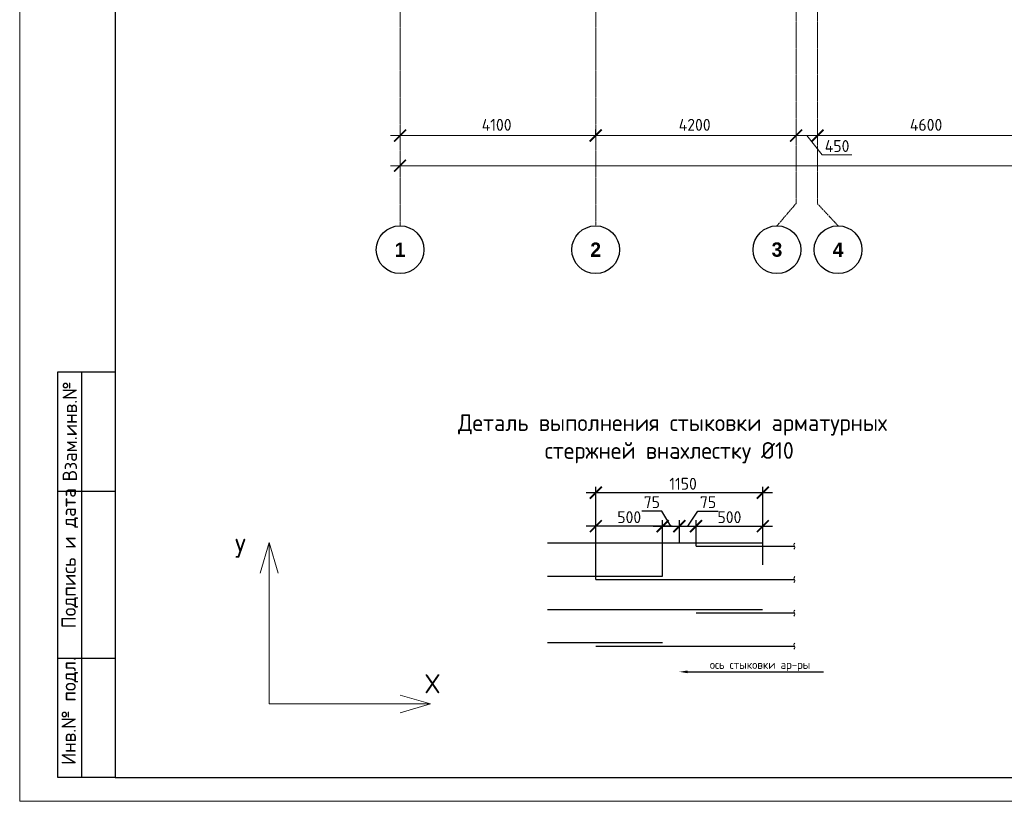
# Model space of a CAD drawing. Header units: millimetres. Extents: x -5898314 to 1055204, y -720802 to 1562611.
# Tile 262 of 362: x -104887 to -84251, y -62290 to -45914. Entities that reach past the tile are written whole.
import ezdxf
from ezdxf import colors
from ezdxf.entities.mleader import LeaderData, LeaderLine
from ezdxf.enums import TextEntityAlignment as Align
from ezdxf.math import Vec2, Vec3

# ---------------------------------------------------------------- set-up
doc = ezdxf.new("R2010")
doc.units = ezdxf.units.MM
for name, pattern in [('______5', [1100, 800, -100, 100, -100]), ('CENTER2', [28.575, 19.05, -3.175, 3.175, -3.175]), ('осевая', [50.8, 31.75, -6.35, 6.35, -6.35])]:
    doc.linetypes.add(name, pattern=pattern)
for name, color, linetype, lineweight in [('0.20 __', 4, 'Continuous', 20), ('Арматура', 152, 'Continuous', 40), ('Выноски', 20, 'Continuous', 20), ('Осевая', 10, 'CENTER2', 20), ('Оси', 40, '______5', 18), ('подоснова', 151, 'Continuous', 5), ('Размерная линия_ общее', 7, 'Continuous', 25), ('РАЗМЕРЫ', 1, 'Continuous', 9), ('Текст', 7, 'Continuous', 25), ('ТОНКИЕ', 7, 'Continuous', 9), ('Узлы', 7, 'Continuous', 0)]:
    doc.layers.add(name, color=color, linetype=linetype, lineweight=lineweight)
doc.layers.add('ТОЛСТЫЕ_ОСНОВНЫЕ', color=6, linetype='Continuous')
doc.styles.add('Century Gothic', font='GOTHIC.TTF')
doc.styles.add('GOST-2.304_Type-B', font='GOST_Common.ttf')
doc.styles.add('style1', font='GOST_Common.ttf', dxfattribs={"height": 500})
doc.styles.add('Украинский', font='isocpeur.ttf', dxfattribs={"oblique": 12})
doc.dimstyles.new('5х', dxfattribs={"dimscale": 100, "dimtxt": 2.5, "dimasz": 2.5, "dimexe": 1.25, "dimexo": 0, "dimtad": 1, "dimdec": 0, "dimlfac": 0.2, "dimtxsty": 'GOST-2.304_Type-B', "dimblk": 'ARCHTICK', "dimcen": 2.5, "dimdle": 2, "dimadec": 0, "dimazin": 2, "dimtfac": 0.75, "dimtdec": 0, "dimtmove": 1, "dimatfit": 3, "dimfxl": 1, "dimtolj": 1, "dimarcsym": 1})
doc.dimstyles.new('СПДС', dxfattribs={"dimscale": 100, "dimtxt": 2.5, "dimasz": 2, "dimexe": 1.25, "dimexo": 0, "dimtad": 1, "dimdec": 0, "dimrnd": 5, "dimtxsty": 'GOST-2.304_Type-B', "dimblk": 'ARCHTICK', "dimcen": 2.5, "dimdle": 2, "dimclrd": 1, "dimclre": 1, "dimclrt": 1, "dimadec": 0, "dimazin": 2, "dimtfac": 0.75, "dimtdec": 0, "dimtmove": 1, "dimatfit": 3, "dimfxl": 1, "dimtfillclr": 256, "dimtolj": 1, "dimarcsym": 1})

# ---------------------------------------------------------------- blocks, each defined once
blk = doc.blocks.new('*U1581')
at = {"layer": 'ТОЛСТЫЕ_ОСНОВНЫЕ'}
for p, q in [((8, 5), (8, 90)), ((8, 90), (20, 90)), ((13, 5), (13, 90)), ((8, 65), (20, 65)), ((8, 30), (20, 30)), ((20, 5), (8, 5))]:
    blk.add_line(p, q, dxfattribs=at)
at = {"layer": 'ТОЛСТЫЕ_ОСНОВНЫЕ', "color": 6}
blk.add_lwpolyline([(20, 5), (886, 5), (886, 415), (20, 415)], close=True, dxfattribs=at)
at = {"layer": 'ТОНКИЕ'}
blk.add_lwpolyline([(0, 0), (891, 0), (891, 420), (0, 420)], close=True, dxfattribs=at)
at = {"layer": 'Текст', "style": 'style1'}
for s, p in [('Взам.инв.№', (10.5, 77.5)), ('Подпись и дата', (10.5, 50.93)), ('Инв.№ подл.', (10.5, 18.93))]:
    blk.add_text(s, height=3, rotation=90, dxfattribs=at).set_placement(p, align=Align.MIDDLE)
blk = doc.blocks.new('_ArchTick')
at = {"color": 0, "linetype": 'ByBlock', "const_width": 0.15}
blk.add_lwpolyline([(-0.5, -0.5), (0.5, 0.5)], dxfattribs=at)
blk = doc.blocks.new('*D600')
at = {"layer": 'DEFPOINTS', "color": 0, "linetype": 'Continuous', "lineweight": 0, "transparency": 16777216}
for p in [(-92812, -56525), (-92812, -56875), (-91412, -57575)]:
    blk.add_point(p, dxfattribs=at)
at = {"layer": 'РАЗМЕРЫ', "color": 0, "linetype": 'Continuous', "lineweight": -2, "transparency": 16777216}
for p, q in [((-91212, -56525), (-93012, -56525)), ((-92812, -56875), (-92812, -56400)), ((-91412, -57575), (-91412, -56400))]:
    blk.add_line(p, q, dxfattribs=at)
at = {"layer": 'РАЗМЕРЫ', "color": 0, "linetype": 'Continuous', "lineweight": -2, "transparency": 16777216, "xscale": 250, "yscale": 250, "zscale": 250, "rotation": 180}
blk.add_blockref('_ArchTick', (-92812, -56525), dxfattribs=at)
at = {"layer": 'РАЗМЕРЫ', "color": 0, "linetype": 'Continuous', "lineweight": -2, "transparency": 16777216, "xscale": 250, "yscale": 250, "zscale": 250}
blk.add_blockref('_ArchTick', (-91412, -56525), dxfattribs=at)
at = {"layer": 'РАЗМЕРЫ', "color": 0, "linetype": 'Continuous', "lineweight": 0, "transparency": 16777216, "insert": (-92112, -56337), "char_height": 250, "attachment_point": 5, "style": 'GOST-2.304_Type-B'}
blk.add_mtext('\\A1;500', dxfattribs=at)
blk = doc.blocks.new('*D601')
at = {"layer": 'DEFPOINTS', "color": 0, "linetype": 'Continuous', "lineweight": 0, "transparency": 16777216}
for p in [(-89312, -56525), (-90712, -56945), (-89312, -56875)]:
    blk.add_point(p, dxfattribs=at)
at = {"layer": 'РАЗМЕРЫ', "color": 0, "linetype": 'Continuous', "lineweight": -2, "transparency": 16777216}
for p, q in [((-90912, -56525), (-89112, -56525)), ((-90712, -56945), (-90712, -56400)), ((-89312, -56875), (-89312, -56400))]:
    blk.add_line(p, q, dxfattribs=at)
at = {"layer": 'РАЗМЕРЫ', "color": 0, "linetype": 'Continuous', "lineweight": -2, "transparency": 16777216, "xscale": 250, "yscale": 250, "zscale": 250, "rotation": 180}
blk.add_blockref('_ArchTick', (-90712, -56525), dxfattribs=at)
at = {"layer": 'РАЗМЕРЫ', "color": 0, "linetype": 'Continuous', "lineweight": -2, "transparency": 16777216, "xscale": 250, "yscale": 250, "zscale": 250}
blk.add_blockref('_ArchTick', (-89312, -56525), dxfattribs=at)
at = {"layer": 'РАЗМЕРЫ', "color": 0, "linetype": 'Continuous', "lineweight": 0, "transparency": 16777216, "insert": (-90012, -56337), "char_height": 250, "attachment_point": 5, "style": 'GOST-2.304_Type-B'}
blk.add_mtext('\\A1;500', dxfattribs=at)
blk = doc.blocks.new('*D602')
at = {"layer": 'DEFPOINTS', "color": 0, "linetype": 'Continuous', "lineweight": 0, "transparency": 16777216}
for p in [(-92812, -55825), (-89312, -57332), (-92812, -57645)]:
    blk.add_point(p, dxfattribs=at)
at = {"layer": 'РАЗМЕРЫ', "color": 0, "linetype": 'Continuous', "lineweight": -2, "transparency": 16777216}
for p, q in [((-92812, -57645), (-92812, -55700)), ((-89312, -57332), (-89312, -55700)), ((-89112, -55825), (-93012, -55825))]:
    blk.add_line(p, q, dxfattribs=at)
at = {"layer": 'РАЗМЕРЫ', "color": 0, "linetype": 'Continuous', "lineweight": -2, "transparency": 16777216, "xscale": 250, "yscale": 250, "zscale": 250, "rotation": 180}
blk.add_blockref('_ArchTick', (-92812, -55825), dxfattribs=at)
at = {"layer": 'РАЗМЕРЫ', "color": 0, "linetype": 'Continuous', "lineweight": -2, "transparency": 16777216, "xscale": 250, "yscale": 250, "zscale": 250}
blk.add_blockref('_ArchTick', (-89312, -55825), dxfattribs=at)
at = {"layer": 'РАЗМЕРЫ', "color": 0, "linetype": 'Continuous', "lineweight": 0, "transparency": 16777216, "insert": (-90983, -55637), "char_height": 250, "attachment_point": 5, "style": 'GOST-2.304_Type-B'}
blk.add_mtext('\\A1;1150', dxfattribs=at)
blk = doc.blocks.new('*D603')
at = {"layer": 'DEFPOINTS', "color": 0, "linetype": 'Continuous', "lineweight": 0, "transparency": 16777216}
for p in [(-91062, -56525), (-91412, -56933), (-91062, -56875)]:
    blk.add_point(p, dxfattribs=at)
at = {"layer": 'РАЗМЕРЫ', "color": 0, "linetype": 'Continuous', "lineweight": -2, "transparency": 16777216}
for p, q in [((-91426, -56210), (-91850, -56210)), ((-91237, -56525), (-91426, -56210)), ((-91612, -56525), (-90862, -56525)), ((-91412, -56933), (-91412, -56400)), ((-91062, -56875), (-91062, -56400))]:
    blk.add_line(p, q, dxfattribs=at)
at = {"layer": 'РАЗМЕРЫ', "color": 0, "linetype": 'Continuous', "lineweight": -2, "transparency": 16777216, "xscale": 250, "yscale": 250, "zscale": 250, "rotation": 180}
blk.add_blockref('_ArchTick', (-91412, -56525), dxfattribs=at)
at = {"layer": 'РАЗМЕРЫ', "color": 0, "linetype": 'Continuous', "lineweight": -2, "transparency": 16777216, "xscale": 250, "yscale": 250, "zscale": 250}
blk.add_blockref('_ArchTick', (-91062, -56525), dxfattribs=at)
at = {"layer": 'РАЗМЕРЫ', "color": 0, "linetype": 'Continuous', "lineweight": 0, "transparency": 16777216, "insert": (-91638, -56022), "char_height": 250, "attachment_point": 5, "style": 'GOST-2.304_Type-B'}
blk.add_mtext('\\A1;75', dxfattribs=at)
blk = doc.blocks.new('*D604')
at = {"layer": 'DEFPOINTS', "color": 0, "linetype": 'Continuous', "lineweight": 0, "transparency": 16777216}
for p in [(-90712, -56525), (-91062, -56875), (-90712, -56933)]:
    blk.add_point(p, dxfattribs=at)
at = {"layer": 'РАЗМЕРЫ', "color": 0, "linetype": 'Continuous', "lineweight": -2, "transparency": 16777216}
for p, q in [((-90887, -56525), (-90672, -56210)), ((-90672, -56210), (-90248, -56210)), ((-91262, -56525), (-90512, -56525)), ((-91062, -56875), (-91062, -56400)), ((-90712, -56933), (-90712, -56400))]:
    blk.add_line(p, q, dxfattribs=at)
at = {"layer": 'РАЗМЕРЫ', "color": 0, "linetype": 'Continuous', "lineweight": -2, "transparency": 16777216, "xscale": 250, "yscale": 250, "zscale": 250, "rotation": 180}
blk.add_blockref('_ArchTick', (-91062, -56525), dxfattribs=at)
at = {"layer": 'РАЗМЕРЫ', "color": 0, "linetype": 'Continuous', "lineweight": -2, "transparency": 16777216, "xscale": 250, "yscale": 250, "zscale": 250}
blk.add_blockref('_ArchTick', (-90712, -56525), dxfattribs=at)
at = {"layer": 'РАЗМЕРЫ', "color": 0, "linetype": 'Continuous', "lineweight": 0, "transparency": 16777216, "insert": (-90460, -56022), "char_height": 250, "attachment_point": 5, "style": 'GOST-2.304_Type-B'}
blk.add_mtext('\\A1;75', dxfattribs=at)
blk = doc.blocks.new('*D1441')
at = {"color": 1, "lineweight": -2, "transparency": 16777216}
for p, q in [((-85905, -346670), (-38705, -346670)), ((-85705, -346670), (-85705, -346545)), ((-38905, -346670), (-38905, -346545))]:
    blk.add_line(p, q, dxfattribs=at)
at = {"layer": 'DEFPOINTS', "color": 0, "lineweight": 0, "transparency": 16777216}
for p in [(-85705, -346670), (-38905, -346670), (-38905, -346670)]:
    blk.add_point(p, dxfattribs=at)
at = {"color": 1, "lineweight": -2, "transparency": 16777216, "xscale": 250, "yscale": 250, "zscale": 250, "rotation": 180}
blk.add_blockref('_ArchTick', (-85705, -346670), dxfattribs=at)
at = {"color": 1, "lineweight": -2, "transparency": 16777216, "xscale": 250, "yscale": 250, "zscale": 250}
blk.add_blockref('_ArchTick', (-38905, -346670), dxfattribs=at)
at = {"color": 1, "lineweight": 0, "transparency": 16777216, "insert": (-67487, -346445), "char_height": 250, "width": 104166.67, "attachment_point": 5, "style": 'GOST-2.304_Type-B'}
blk.add_mtext('\\A1;46800', dxfattribs=at)
blk = doc.blocks.new('NSY101')
at = {"color": 0, "linetype": 'ByBlock', "lineweight": -2}
blk.add_circle((0, 0), 50, dxfattribs=at)
blk = doc.blocks.new('СЛОЖНЫЙ_ОБЪЕКТ_31')
at = {"layer": 'Оси', "color": 16, "linetype": 'Continuous', "lineweight": 25, "transparency": 33554687, "xscale": 9.999999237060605, "yscale": 9.999999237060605, "zscale": 9.999999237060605}
blk.add_blockref('NSY101', (8813, -43009), dxfattribs=at)
at = {"layer": 'Оси', "color": 16, "linetype": 'Continuous', "lineweight": 25, "transparency": 33554687, "insert": (8813, -43009), "char_height": 300, "width": 385, "attachment_point": 5, "style": 'Century Gothic'}
blk.add_mtext('\\A1;{\\fCentury Gothic|i0|b1;\\H300.000000;\\W1.000000;\\C16;2}\\P', dxfattribs=at)
blk = doc.blocks.new('СЛОЖНЫЙ_ОБЪЕКТ_46')
at = {"layer": 'Оси', "color": 16, "linetype": 'Continuous', "lineweight": 25, "transparency": 33554687, "xscale": 9.999999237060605, "yscale": 9.999999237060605, "zscale": 9.999999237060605}
blk.add_blockref('NSY101', (5263, -43009), dxfattribs=at)
at = {"layer": 'Оси', "color": 16, "linetype": 'Continuous', "lineweight": 25, "transparency": 33554687, "insert": (5263, -43009), "char_height": 300, "width": 385, "attachment_point": 5, "style": 'Century Gothic'}
blk.add_mtext('\\A1;{\\fCentury Gothic|i0|b1;\\H300.000000;\\W1.000000;\\C16;1}\\P', dxfattribs=at)
blk = doc.blocks.new('СЛОЖНЫЙ_ОБЪЕКТ_48')
at = {"layer": 'Оси', "color": 16, "linetype": 'Continuous', "lineweight": 25, "transparency": 33554687, "xscale": 9.999999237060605, "yscale": 9.999999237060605, "zscale": 9.999999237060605}
blk.add_blockref('NSY101', (13893, -43009), dxfattribs=at)
at = {"layer": 'Оси', "color": 16, "linetype": 'Continuous', "lineweight": 25, "transparency": 33554687, "insert": (13893, -43009), "char_height": 300, "width": 385, "attachment_point": 5, "style": 'Century Gothic'}
blk.add_mtext('\\A1;{\\fCentury Gothic|i0|b1;\\H300.000000;\\W1.000000;\\C16;4}\\P', dxfattribs=at)
blk = doc.blocks.new('СЛОЖНЫЙ_ОБЪЕКТ_49')
at = {"layer": 'Оси', "color": 16, "linetype": 'Continuous', "lineweight": 25, "transparency": 33554687, "xscale": 9.999999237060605, "yscale": 9.999999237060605, "zscale": 9.999999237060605}
blk.add_blockref('NSY101', (12613, -43009), dxfattribs=at)
at = {"layer": 'Оси', "color": 16, "linetype": 'Continuous', "lineweight": 25, "transparency": 33554687, "insert": (12613, -43009), "char_height": 300, "width": 385, "attachment_point": 5, "style": 'Century Gothic'}
blk.add_mtext('\\A1;{\\fCentury Gothic|i0|b1;\\H300.000000;\\W1.000000;\\C16;3}\\P', dxfattribs=at)
blk = doc.blocks.new('*D1448')
at = {"color": 1, "lineweight": -2, "transparency": 16777216}
for p, q in [((-85905, -346039), (-81405, -346039)), ((-85705, -346039), (-85705, -345914)), ((-81605, -346039), (-81605, -345914))]:
    blk.add_line(p, q, dxfattribs=at)
at = {"layer": 'DEFPOINTS', "color": 0, "lineweight": 0, "transparency": 16777216}
for p in [(-85705, -346039), (-81605, -346039), (-81605, -346039)]:
    blk.add_point(p, dxfattribs=at)
at = {"color": 1, "lineweight": -2, "transparency": 16777216, "xscale": 250, "yscale": 250, "zscale": 250, "rotation": 180}
blk.add_blockref('_ArchTick', (-85705, -346039), dxfattribs=at)
at = {"color": 1, "lineweight": -2, "transparency": 16777216, "xscale": 250, "yscale": 250, "zscale": 250}
blk.add_blockref('_ArchTick', (-81605, -346039), dxfattribs=at)
at = {"color": 1, "lineweight": 0, "transparency": 16777216, "insert": (-83680, -345814), "char_height": 250, "width": 83333.33, "attachment_point": 5, "style": 'GOST-2.304_Type-B'}
blk.add_mtext('\\A1;4100', dxfattribs=at)
blk = doc.blocks.new('*D1449')
at = {"color": 1, "lineweight": -2, "transparency": 16777216}
for p, q in [((-81805, -346039), (-77205, -346039)), ((-81605, -346039), (-81605, -345914)), ((-77405, -346039), (-77405, -345914))]:
    blk.add_line(p, q, dxfattribs=at)
at = {"layer": 'DEFPOINTS', "color": 0, "lineweight": 0, "transparency": 16777216}
for p in [(-81605, -346039), (-77405, -346039), (-77405, -346039)]:
    blk.add_point(p, dxfattribs=at)
at = {"color": 1, "lineweight": -2, "transparency": 16777216, "xscale": 250, "yscale": 250, "zscale": 250, "rotation": 180}
blk.add_blockref('_ArchTick', (-81605, -346039), dxfattribs=at)
at = {"color": 1, "lineweight": -2, "transparency": 16777216, "xscale": 250, "yscale": 250, "zscale": 250}
blk.add_blockref('_ArchTick', (-77405, -346039), dxfattribs=at)
at = {"color": 1, "lineweight": 0, "transparency": 16777216, "insert": (-79530, -345814), "char_height": 250, "width": 83333.33, "attachment_point": 5, "style": 'GOST-2.304_Type-B'}
blk.add_mtext('\\A1;4200', dxfattribs=at)
blk = doc.blocks.new('*D1450')
at = {"color": 1, "lineweight": -2, "transparency": 16777216}
for p, q in [((-77155, -346039), (-72155, -346039)), ((-76955, -346039), (-76955, -345914)), ((-72355, -346039), (-72355, -345914))]:
    blk.add_line(p, q, dxfattribs=at)
at = {"layer": 'DEFPOINTS', "color": 0, "lineweight": 0, "transparency": 16777216}
for p in [(-76955, -346039), (-72355, -346039), (-72355, -346039)]:
    blk.add_point(p, dxfattribs=at)
at = {"color": 1, "lineweight": -2, "transparency": 16777216, "xscale": 250, "yscale": 250, "zscale": 250, "rotation": 180}
blk.add_blockref('_ArchTick', (-76955, -346039), dxfattribs=at)
at = {"color": 1, "lineweight": -2, "transparency": 16777216, "xscale": 250, "yscale": 250, "zscale": 250}
blk.add_blockref('_ArchTick', (-72355, -346039), dxfattribs=at)
at = {"color": 1, "lineweight": 0, "transparency": 16777216, "insert": (-74680, -345814), "char_height": 250, "width": 83333.33, "attachment_point": 5, "style": 'GOST-2.304_Type-B'}
blk.add_mtext('\\A1;4600', dxfattribs=at)
blk = doc.blocks.new('*D1460')
at = {"color": 1, "lineweight": -2, "transparency": 16777216}
for p, q in [((-76755, -346039), (-77605, -346039)), ((-77405, -345914), (-77405, -346164)), ((-77180, -346039), (-76858, -346445)), ((-76955, -345976), (-76955, -346164)), ((-76858, -346445), (-76233, -346445))]:
    blk.add_line(p, q, dxfattribs=at)
at = {"layer": 'DEFPOINTS', "color": 0, "lineweight": 0, "transparency": 16777216}
for p in [(-77405, -345914), (-77405, -346039), (-76955, -345976)]:
    blk.add_point(p, dxfattribs=at)
at = {"color": 1, "lineweight": -2, "transparency": 16777216, "xscale": 250, "yscale": 250, "zscale": 250, "rotation": 180}
blk.add_blockref('_ArchTick', (-77405, -346039), dxfattribs=at)
at = {"color": 1, "lineweight": -2, "transparency": 16777216, "xscale": 250, "yscale": 250, "zscale": 250}
blk.add_blockref('_ArchTick', (-76955, -346039), dxfattribs=at)
at = {"color": 1, "lineweight": 0, "transparency": 16777216, "insert": (-76545, -346258), "char_height": 250, "attachment_point": 5, "style": 'GOST-2.304_Type-B'}
blk.add_mtext('\\A1;450', dxfattribs=at)
blk = doc.blocks.new('оси блок 2')
at = {"layer": 'Оси', "color": 16, "linetype": 'осевая', "lineweight": 0, "transparency": 33554687}
for p, q in [((-85704.7, -322543), (-85704.7, -347930)), ((-81604.7, -322543), (-81604.7, -347914.1)), ((-77404.7, -323084.4), (-77404.7, -347462.5)), ((-76954.7, -323084.4), (-76954.7, -347468.4)), ((-77805.3, -347930), (-77404.7, -347462.5)), ((-76525.3, -347930), (-76954.7, -347468.4))]:
    blk.add_line(p, q, dxfattribs=at)
at = {"layer": 'Оси', "color": 16, "linetype": 'Continuous', "lineweight": 25, "transparency": 33554687}
for name, p in [('СЛОЖНЫЙ_ОБЪЕКТ_46', (-90967.7, -305420.5)), ('СЛОЖНЫЙ_ОБЪЕКТ_31', (-90418.2, -305420.5)), ('СЛОЖНЫЙ_ОБЪЕКТ_49', (-90418.2, -305420.5)), ('СЛОЖНЫЙ_ОБЪЕКТ_48', (-90418.2, -305420.5))]:
    blk.add_blockref(name, p, dxfattribs=at)
at = {"lineweight": 0}
for base, p1, p2, picture, middle in [((-81604.7, -346038.9), (-85704.7, -346038.9), (-81604.7, -346038.9), '*D1448', (-83679.9, -346038.9)), ((-77404.7, -346038.9), (-81604.7, -346038.9), (-77404.7, -346038.9), '*D1449', (-79529.9, -346038.9)), ((-72354.7, -346038.9), (-76954.7, -346038.9), (-72354.7, -346038.9), '*D1450', (-74679.9, -346038.9)), ((-38904.7, -346670.2), (-85704.7, -346670.2), (-38904.7, -346670.2), '*D1441', (-67487.3, -346670.2))]:
    dim = blk.add_linear_dim(base=base, p1=p1, p2=p2, dimstyle='СПДС', override={"dimgap": 1}, dxfattribs=at)
    dim.commit()
    dim.dimension.update_dxf_attribs({"geometry": picture, "text_midpoint": middle, "dimtype": 160})
dim = blk.add_linear_dim(base=(-77404.7, -346038.9), p1=(-76954.7, -345976.4), p2=(-77404.7, -345913.9), dimstyle='СПДС', dxfattribs=at)
dim.commit()
dim.dimension.update_dxf_attribs({"geometry": '*D1460', "text_midpoint": (-76795.1, -346445.2), "dimtype": 160})

msp = doc.modelspace()

# ---------------------------------------------------------------- linework, layer by layer
at = {"layer": '0.20 __', "color": 2}
for points in [[(-88640.63, -56882.31), (-88659.88, -56913.81), (-88640.63, -56976.81), (-88659.88, -57008.31)], [(-88640.63, -57582.31), (-88659.88, -57613.81), (-88640.63, -57676.81), (-88659.88, -57708.31)], [(-88640.63, -58282.31), (-88659.88, -58313.81), (-88640.63, -58376.81), (-88659.88, -58408.31)], [(-88640.63, -58976.42), (-88659.88, -59007.92), (-88640.63, -59070.92), (-88659.88, -59102.42)]]:
    msp.add_spline(points, degree=3, dxfattribs=at)
at = {"layer": 'Арматура', "const_width": 28}
for points in [[(-93826.94, -56874.65), (-89312.36, -56874.65)], [(-90712.36, -56945.31), (-88650.25, -56945.31)], [(-93826.94, -57574.65), (-91412.36, -57574.65)], [(-92812.36, -57645.31), (-88650.25, -57645.31)], [(-93826.94, -58274.65), (-89312.36, -58274.65)], [(-90712.36, -58345.31), (-88650.25, -58345.31)], [(-93826.94, -58968.77), (-91412.36, -58968.77)], [(-92812.36, -59039.42), (-88650.25, -59039.42)]]:
    msp.add_lwpolyline(points, dxfattribs=at)
at = {"layer": 'подоснова'}
for p, q in [((-99656.11, -56870.33), (-99843.71, -57507.88)), ((-99656.11, -56870.33), (-99656.11, -60250.93)), ((-99656.11, -56870.33), (-99468.5, -57507.88)), ((-99656.11, -60250.93), (-96275.5, -60250.93)), ((-96275.5, -60250.93), (-96913.05, -60063.33)), ((-96275.5, -60250.93), (-96913.05, -60438.54))]:
    msp.add_line(p, q, dxfattribs=at)

# ---------------------------------------------------------------- block references
at = {"xscale": 100, "yscale": 100, "zscale": 100}
msp.add_blockref('*U1581', (-104886.91, -62289.53), dxfattribs=at)
at = {"layer": 'Размерная линия_ общее', "color": 218, "linetype": 'Continuous', "lineweight": 13, "true_color": 0x500050, "transparency": 33554687}
msp.add_blockref('оси блок 2', (-11210.68, 297696.88), dxfattribs=at)

# ---------------------------------------------------------------- texts
at = {"layer": 'Осевая', "style": 'GOST-2.304_Type-B'}
for s, p in [('У', (-100261.24, -56989.04)), ('Х', (-96235.76, -59825.98))]:
    msp.add_text(s, height=400, dxfattribs=at).set_placement(p, align=Align.MIDDLE_CENTER)
at = {"layer": 'Узлы', "color": 80, "linetype": 'Continuous', "lineweight": 0, "attachment_point": 5, "style": 'GOST-2.304_Type-B'}
for s, insert, char_height, width in [('\\pxi0.391,qc;Деталь выполнения стыковки арматурных стержней внахлестку %%C10', (-91272.68, -54695.47), 350, 10464.9604), ('ось стыковки ар-ры', (-89369.26, -59451.51), 175, 7325.4723)]:
    msp.add_mtext(s, dxfattribs=dict(at, insert=insert, char_height=char_height, width=width))

# ---------------------------------------------------------------- dimensions: what is measured, and where the dimension line sits
at = {"layer": 'РАЗМЕРЫ', "color": 1, "linetype": 'Continuous', "lineweight": 0}
for base, p1, p2, text, picture, middle in [((-92812.36, -55824.65), (-89312.36, -57331.63), (-92812.36, -57645.31), '1150', '*D602', (-90983.49, -55824.65)), ((-91062.36, -56524.65), (-91412.36, -56933.38), (-91062.36, -56874.65), '75', '*D603', (-91488.57, -56209.65)), ((-90712.36, -56524.65), (-91062.36, -56874.65), (-90712.36, -56933.38), '75', '*D604', (-90609.35, -56209.65)), ((-92812.36, -56524.65), (-91412.36, -57574.65), (-92812.36, -56874.65), '500', '*D600', (-92112.36, -56524.65)), ((-89312.36, -56524.65), (-90712.36, -56945.31), (-89312.36, -56874.65), '500', '*D601', (-90012.36, -56524.65))]:
    dim = msp.add_linear_dim(base=base, p1=p1, p2=p2, text=text, dimstyle='5х', dxfattribs=at)
    dim.commit()
    dim.dimension.update_dxf_attribs({"geometry": picture, "text_midpoint": middle, "dimtype": 160})

# ---------------------------------------------------------------- leaders
at = {"layer": 'Выноски', "ltscale": 0.1}
ml = msp.add_multileader_mtext('Standard', dxfattribs=at)
ml.set_content('', color=256, style='Украинский')
ml.set_leader_properties()
ml.build(insert=Vec2(0, 0))
ml.multileader.update_dxf_attribs({"text_right_attachment_type": 6, "arrow_head_size": 175})
ctx = ml.context
ctx.base_point, ctx.char_height, ctx.arrow_head_size, ctx.landing_gap_size, ctx.plane_origin = Vec3(-88038.95, -59577.4), 0.126, 175, 0.063, Vec3(-89844.39, -61783.65)
ctx.right_attachment = 6
notes = []
notes.append((ctx, [(1, (1, 1, 0), (-90537.36, -59577.4), (1, 0), 2498.41, [(0, [(-91062.36, -59577.4)], 0, [])])]))
ctx.mtext.insert, ctx.mtext.flow_direction = Vec3(-88038.89, -59577.34), 5
for ctx, leaders in notes:
    for number, flags, end, landing, length, lines in leaders:
        leader = LeaderData()
        leader.index, (leader.has_last_leader_line, leader.has_dogleg_vector, leader.attachment_direction) = number, flags
        leader.last_leader_point, leader.dogleg_vector, leader.dogleg_length = Vec3(end), Vec3(landing), length
        for number, points, colour, breaks in lines:
            line = LeaderLine()
            line.index, line.vertices, line.color, line.breaks = number, Vec3.list(points), colors.encode_raw_color(colour), breaks
            leader.lines.append(line)
        ctx.leaders.append(leader)

doc.saveas('drawing.dxf')
